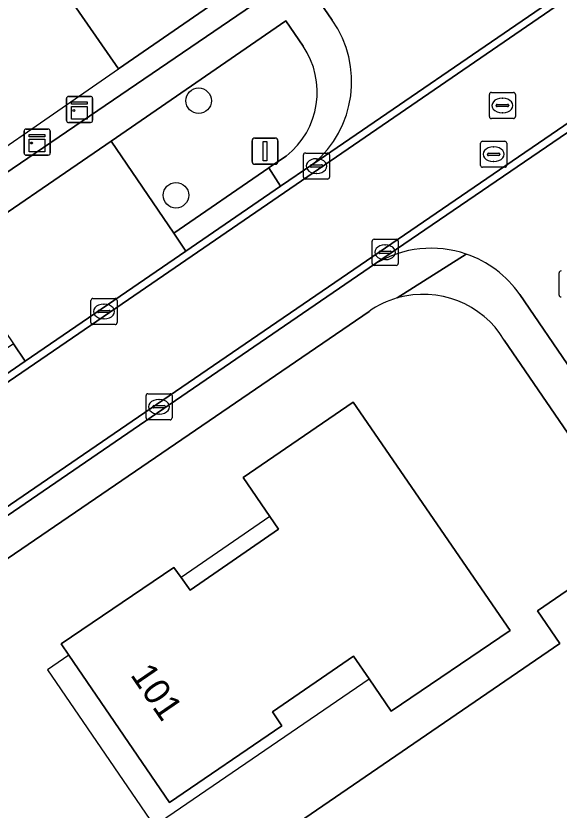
# Model space of a CAD drawing. Extents: x 155275 to 156265, y 382654 to 383635.
# Drawn here: x 155570.38 to 155591.21, y 383211.2 to 383241.63 of the extents above; entities that cross this region are included whole.
import ezdxf

# ---------------------------------------------------------------- set-up
doc = ezdxf.new("R2010")
doc.units = 0
for name, color, linetype in [('IMGEO_Boom', 7, 'Continuous'), ('IMGEO_Erf', 7, 'Continuous'), ('IMGEO_Groenvoorziening', 7, 'Continuous'), ('IMGEO_Kast', 7, 'Continuous'), ('IMGEO_Kolk', 7, 'Continuous'), ('IMGEO_Lichtmast', 7, 'Continuous'), ('IMGEO_Muur', 7, 'Continuous'), ('IMGEO_Pand', 7, 'Continuous'), ('IMGEO_Pand_nummerreeks', 7, 'Continuous'), ('IMGEO_Pand_overbouw', 7, 'Continuous'), ('IMGEO_Rijbaan_lokaal_gesloten', 7, 'Continuous'), ('IMGEO_Rijbaan_lokaal_open', 7, 'Continuous'), ('IMGEO_Rioolput', 7, 'Continuous'), ('IMGEO_Voetpad_open', 7, 'Continuous')]:
    doc.layers.add(name, color=color, linetype=linetype)

msp = doc.modelspace()

# ---------------------------------------------------------------- linework, layer by layer
at = {"layer": 'IMGEO_Boom'}
for centre in [(155577.386, 383238.384), (155576.515, 383234.76)]:
    msp.add_circle(centre, 0.489, dxfattribs=at)
at = {"layer": 'IMGEO_Erf'}
for points in [[(155518.42, 383332.648), (155516.069, 383336.112), (155494.094, 383320.967), (155495.01, 383319.623), (155509.565, 383298.295), (155558.036, 383227.48), (155580.05, 383242.47)], [(155574.451, 383250.557), (155574.737, 383250.144), (155574.52, 383249.979), (155575.279, 383248.887), (155579.326, 383243.063), (155574.315, 383239.607), (155571.298, 383243.957), (155572.536, 383244.815), (155570.469, 383247.796)], [(155584.774, 383214.992), (155583.922, 383216.23), (155583.324, 383217.098), (155580.226, 383214.965), (155580.584, 383214.427), (155576.269, 383211.494), (155572.408, 383217.137), (155572.108, 383217.575), (155576.436, 383220.502), (155576.715, 383220.112), (155577.059, 383219.632), (155580.446, 383221.97), (155580.113, 383222.457), (155579.091, 383223.95), (155583.312, 383226.836), (155589.336, 383218.088)], [(155592.312, 383213.001), (155593.218, 383211.678), (155587.591, 383207.828), (155589.586, 383204.937), (155579.829, 383198.294), (155576.827, 383202.713), (155577.169, 383202.951), (155575.704, 383205.114), (155577.648, 383206.44), (155576.788, 383207.699), (155591.242, 383217.581), (155590.383, 383218.839), (155594.25, 383221.479), (155597.478, 383216.522)]]:
    msp.add_lwpolyline(points, close=True, dxfattribs=at)
msp.add_lwpolyline([(155583.923, 383230.311), (155564.944, 383217.349), (155603.025, 383161.596), (155604.389, 383162.527), (155625.107, 383176.674), (155589.111, 383229.212)], dxfattribs=at)
for centre, radius, start, end in [((155585.998, 383227.336), 3.627, 105.8767, 124.902), ((155586, 383227.326), 3.638, 31.2314, 105.8654)]:
    msp.add_arc(centre, radius, start, end, dxfattribs=at)
at = {"layer": 'IMGEO_Groenvoorziening'}
for points in [[(155581.393, 383240.48), (155580.727, 383241.446), (155574.028, 383236.835)], [(155574.028, 383236.835), (155576.434, 383233.305), (155580.075, 383235.809), (155580.149, 383235.86), (155580.742, 383236.258)]]:
    msp.add_lwpolyline(points, dxfattribs=at)
msp.add_arc((155578.796, 383238.719), 3.138, 308.337, 34.1319, dxfattribs=at)
at = {"layer": 'IMGEO_Kast'}
for p, q in [((155572.319, 383237.623), (155572.319, 383238.464)), ((155572.319, 383238.464), (155572.319, 383237.623)), ((155572.394, 383238.548), (155573.235, 383238.548)), ((155573.235, 383238.548), (155572.394, 383238.548)), ((155573.319, 383238.473), (155573.319, 383237.632)), ((155573.319, 383237.632), (155573.319, 383238.473)), ((155573.244, 383237.548), (155572.403, 383237.548)), ((155572.403, 383237.548), (155573.244, 383237.548)), ((155570.692, 383236.374), (155570.692, 383237.215)), ((155570.692, 383237.215), (155570.692, 383236.374)), ((155570.767, 383237.299), (155571.608, 383237.299)), ((155571.608, 383237.299), (155570.767, 383237.299)), ((155571.692, 383237.224), (155571.692, 383236.383)), ((155571.692, 383236.383), (155571.692, 383237.224)), ((155571.617, 383236.299), (155570.776, 383236.299)), ((155570.776, 383236.299), (155571.617, 383236.299))]:
    msp.add_line(p, q, dxfattribs=at)
for points in [[(155572.514, 383238.338), (155573.114, 383238.338), (155573.114, 383238.253), (155572.514, 383238.253), (155572.514, 383238.338)], [(155572.514, 383238.163), (155573.114, 383238.163), (155573.114, 383237.674), (155572.514, 383237.674), (155572.514, 383238.163)], [(155570.887, 383237.089), (155571.487, 383237.089), (155571.487, 383237.004), (155570.887, 383237.004), (155570.887, 383237.089)], [(155570.887, 383236.914), (155571.487, 383236.914), (155571.487, 383236.425), (155570.887, 383236.425), (155570.887, 383236.914)]]:
    msp.add_lwpolyline(points, dxfattribs=at)
for centre in [(155572.598, 383238.012), (155570.971, 383236.763)]:
    msp.add_circle(centre, 0.0377, dxfattribs=at)
for centre, start, end in [((155572.397, 383238.47), 92.4484, 184.2845), ((155572.397, 383238.47), 92.4484, 184.2845), ((155573.241, 383238.47), 2.4484, 94.2845), ((155573.241, 383238.47), 2.4484, 94.2845), ((155572.397, 383237.626), 182.4484, 274.2845), ((155572.397, 383237.626), 182.4484, 274.2845), ((155573.241, 383237.626), 272.4484, 4.2845), ((155573.241, 383237.626), 272.4484, 4.2845), ((155570.77, 383237.221), 92.4484, 184.2845), ((155570.77, 383237.221), 92.4484, 184.2845), ((155571.614, 383237.221), 2.4484, 94.2845), ((155571.614, 383237.221), 2.4484, 94.2845), ((155570.77, 383236.377), 182.4484, 274.2845), ((155570.77, 383236.377), 182.4484, 274.2845), ((155571.614, 383236.377), 272.4484, 4.2845), ((155571.614, 383236.377), 272.4484, 4.2845)]:
    msp.add_arc(centre, 0.0779, start, end, dxfattribs=at)
at = {"layer": 'IMGEO_Kolk'}
for p, q in [((155581.405, 383235.454), (155581.405, 383236.306)), ((155581.48, 383236.38), (155582.332, 383236.38)), ((155582.406, 383236.306), (155582.406, 383235.454)), ((155581.707, 383235.923), (155582.105, 383235.923)), ((155581.893, 383236.16), (155581.918, 383236.16)), ((155581.664, 383235.874), (155581.664, 383235.886)), ((155582.102, 383235.837), (155581.704, 383235.837)), ((155582.148, 383235.886), (155582.148, 383235.874)), ((155582.332, 383235.38), (155581.48, 383235.38)), ((155581.916, 383235.6), (155581.891, 383235.6)), ((155584.041, 383232.149), (155584.041, 383233.001)), ((155584.116, 383233.075), (155584.968, 383233.075)), ((155585.042, 383233.001), (155585.042, 383232.149)), ((155584.3, 383232.569), (155584.3, 383232.581)), ((155584.343, 383232.618), (155584.741, 383232.618)), ((155584.529, 383232.855), (155584.554, 383232.855)), ((155584.784, 383232.581), (155584.784, 383232.569)), ((155584.738, 383232.532), (155584.34, 383232.532)), ((155584.552, 383232.295), (155584.527, 383232.295)), ((155584.968, 383232.075), (155584.116, 383232.075)), ((155591.214, 383230.938), (155591.214, 383231.79)), ((155573.33, 383230.805), (155574.182, 383230.805)), ((155573.255, 383229.879), (155573.255, 383230.731)), ((155573.743, 383230.585), (155573.768, 383230.585)), ((155574.256, 383230.731), (155574.256, 383229.879)), ((155573.514, 383230.299), (155573.514, 383230.311)), ((155573.952, 383230.262), (155573.554, 383230.262)), ((155573.557, 383230.348), (155573.955, 383230.348)), ((155573.998, 383230.311), (155573.998, 383230.299)), ((155573.766, 383230.025), (155573.741, 383230.025)), ((155574.182, 383229.805), (155573.33, 383229.805)), ((155575.443, 383227.155), (155576.295, 383227.155)), ((155575.368, 383226.229), (155575.368, 383227.081)), ((155575.856, 383226.935), (155575.881, 383226.935)), ((155576.369, 383227.081), (155576.369, 383226.229)), ((155575.627, 383226.649), (155575.627, 383226.661)), ((155576.065, 383226.612), (155575.667, 383226.612)), ((155575.67, 383226.698), (155576.068, 383226.698)), ((155576.111, 383226.661), (155576.111, 383226.649)), ((155575.879, 383226.375), (155575.854, 383226.375)), ((155576.295, 383226.155), (155575.443, 383226.155))]:
    msp.add_line(p, q, dxfattribs=at)
for points in [[(155581.405, 383235.454), (155581.405, 383236.306)], [(155581.48, 383236.38), (155582.332, 383236.38)], [(155582.406, 383236.306), (155582.406, 383235.454)], [(155582.332, 383235.38), (155581.48, 383235.38)], [(155584.041, 383232.149), (155584.041, 383233.001)], [(155584.116, 383233.075), (155584.968, 383233.075)], [(155585.042, 383233.001), (155585.042, 383232.149)], [(155584.968, 383232.075), (155584.116, 383232.075)], [(155591.214, 383230.938), (155591.214, 383231.79)], [(155573.33, 383230.805), (155574.182, 383230.805)], [(155573.255, 383229.879), (155573.255, 383230.731)], [(155574.256, 383230.731), (155574.256, 383229.879)], [(155574.182, 383229.805), (155573.33, 383229.805)], [(155575.443, 383227.155), (155576.295, 383227.155)], [(155575.368, 383226.229), (155575.368, 383227.081)], [(155576.369, 383227.081), (155576.369, 383226.229)], [(155576.295, 383226.155), (155575.443, 383226.155)]]:
    msp.add_lwpolyline(points, dxfattribs=at)
for centre, radius, start, end in [((155581.482, 383236.304), 0.0765, 91.552, 178.448), ((155581.482, 383236.304), 0.0765, 91.552, 178.448), ((155582.33, 383236.304), 0.0765, 1.552, 88.448), ((155582.33, 383236.304), 0.0765, 1.552, 88.448), ((155581.704, 383235.883), 0.0403, 85.8775, 175.7526), ((155582.109, 383235.885), 0.0386, 1.7309, 96.639), ((155581.701, 383235.873), 0.0366, 178.938, 274.7102), ((155582.105, 383235.88), 0.043, 264.8664, 352.4533), ((155581.482, 383235.456), 0.0765, 181.552, 268.448), ((155581.482, 383235.456), 0.0765, 181.552, 268.448), ((155582.33, 383235.456), 0.0765, 271.552, 358.448), ((155582.33, 383235.456), 0.0765, 271.552, 358.448), ((155584.118, 383232.999), 0.0765, 91.552, 178.448), ((155584.118, 383232.999), 0.0765, 91.552, 178.448), ((155584.966, 383232.999), 0.0765, 1.552, 88.448), ((155584.966, 383232.999), 0.0765, 1.552, 88.448), ((155584.34, 383232.578), 0.0403, 85.8775, 175.7526), ((155584.337, 383232.568), 0.0366, 178.938, 274.7102), ((155584.741, 383232.575), 0.043, 264.8664, 352.4533), ((155584.745, 383232.58), 0.0386, 1.7309, 96.639), ((155584.118, 383232.151), 0.0765, 181.552, 268.448), ((155584.118, 383232.151), 0.0765, 181.552, 268.448), ((155584.966, 383232.151), 0.0765, 271.552, 358.448), ((155584.966, 383232.151), 0.0765, 271.552, 358.448), ((155591.291, 383231.788), 0.0765, 91.552, 178.448), ((155591.291, 383231.788), 0.0765, 91.552, 178.448), ((155573.332, 383230.729), 0.0765, 91.552, 178.448), ((155573.332, 383230.729), 0.0765, 91.552, 178.448), ((155574.18, 383230.729), 0.0765, 1.552, 88.448), ((155574.18, 383230.729), 0.0765, 1.552, 88.448), ((155591.291, 383230.94), 0.0765, 181.552, 268.448), ((155591.291, 383230.94), 0.0765, 181.552, 268.448), ((155573.554, 383230.308), 0.0403, 85.8775, 175.7526), ((155573.551, 383230.298), 0.0366, 178.938, 274.7102), ((155573.955, 383230.305), 0.043, 264.8664, 352.4533), ((155573.959, 383230.31), 0.0386, 1.7309, 96.639), ((155573.332, 383229.881), 0.0765, 181.552, 268.448), ((155573.332, 383229.881), 0.0765, 181.552, 268.448), ((155574.18, 383229.881), 0.0765, 271.552, 358.448), ((155574.18, 383229.881), 0.0765, 271.552, 358.448), ((155575.445, 383227.079), 0.0765, 91.552, 178.448), ((155575.445, 383227.079), 0.0765, 91.552, 178.448), ((155576.293, 383227.079), 0.0765, 1.552, 88.448), ((155576.293, 383227.079), 0.0765, 1.552, 88.448), ((155575.667, 383226.658), 0.0403, 85.8775, 175.7526), ((155575.664, 383226.648), 0.0366, 178.938, 274.7102), ((155576.068, 383226.655), 0.043, 264.8664, 352.4533), ((155576.072, 383226.66), 0.0386, 1.7309, 96.639), ((155575.445, 383226.231), 0.0765, 181.552, 268.448), ((155575.445, 383226.231), 0.0765, 181.552, 268.448), ((155576.293, 383226.231), 0.0765, 271.552, 358.448), ((155576.293, 383226.231), 0.0765, 271.552, 358.448)]:
    msp.add_arc(centre, radius, start, end, dxfattribs=at)
for centre, major_axis, ratio, start_param, end_param in [((155581.892, 383235.88), (-0.387, 0.002), 0.722429, 4.712389, 7.853982), ((155581.917, 383235.88), (-0.39, 0.002), 0.717154, 1.570796, 4.712389), ((155584.528, 383232.575), (-0.387, 0.002), 0.722429, 4.712389, 7.853982), ((155584.553, 383232.575), (-0.39, 0.002), 0.717154, 1.570796, 4.712389), ((155573.742, 383230.305), (-0.387, 0.002), 0.722429, 4.712389, 7.853982), ((155573.767, 383230.305), (-0.39, 0.002), 0.717154, 1.570796, 4.712389), ((155575.855, 383226.655), (-0.387, 0.002), 0.722429, 4.712389, 7.853982), ((155575.88, 383226.655), (-0.39, 0.002), 0.717154, 1.570796, 4.712389)]:
    msp.add_ellipse(centre, major_axis=major_axis, ratio=ratio, start_param=start_param, end_param=end_param, dxfattribs=at)
at = {"layer": 'IMGEO_Lichtmast'}
for p, q in [((155579.438, 383236.05), (155579.438, 383236.85)), ((155579.438, 383236.85), (155579.438, 383236.05)), ((155579.538, 383236.95), (155580.328, 383236.95)), ((155580.328, 383236.95), (155579.538, 383236.95)), ((155580.428, 383236.85), (155580.428, 383236.05)), ((155580.428, 383236.05), (155580.428, 383236.85)), ((155580.328, 383235.95), (155579.538, 383235.95)), ((155579.538, 383235.95), (155580.328, 383235.95))]:
    msp.add_line(p, q, dxfattribs=at)
msp.add_lwpolyline([(155579.858, 383236.825), (155580.008, 383236.825), (155580.008, 383236.075), (155579.858, 383236.075), (155579.858, 383236.825)], dxfattribs=at)
for centre, start, end in [((155579.538, 383236.85), 90, 180), ((155579.538, 383236.85), 90, 180), ((155580.328, 383236.85), 0, 90), ((155580.328, 383236.85), 360, 90), ((155579.538, 383236.05), 180, 270), ((155579.538, 383236.05), 180, 270), ((155580.328, 383236.05), 270, 0), ((155580.328, 383236.05), 270, 0)]:
    msp.add_arc(centre, 0.1, start, end, dxfattribs=at)
at = {"layer": 'IMGEO_Muur'}
msp.add_lwpolyline([(155566.612, 383234.296), (155574.315, 383239.607)], dxfattribs=at)
at = {"layer": 'IMGEO_Pand'}
for points in [[(155570.469, 383247.796), (155572.536, 383244.815), (155571.298, 383243.957), (155574.315, 383239.607), (155579.326, 383243.063), (155575.279, 383248.887), (155574.52, 383249.979), (155574.737, 383250.144), (155574.451, 383250.557)], [(155583.312, 383226.836), (155579.091, 383223.95), (155580.113, 383222.457), (155580.446, 383221.97), (155577.059, 383219.632), (155576.715, 383220.112), (155576.436, 383220.502), (155572.108, 383217.575), (155572.408, 383217.137), (155576.269, 383211.494), (155580.584, 383214.427), (155580.226, 383214.965), (155583.324, 383217.098), (155583.922, 383216.23), (155584.774, 383214.992), (155589.336, 383218.088)], [(155597.478, 383216.522), (155594.25, 383221.479), (155590.383, 383218.839), (155591.242, 383217.581), (155576.788, 383207.699), (155577.648, 383206.44), (155575.704, 383205.114), (155577.169, 383202.951), (155576.827, 383202.713), (155579.829, 383198.294), (155589.586, 383204.937), (155587.591, 383207.828), (155593.218, 383211.678), (155592.312, 383213.001)]]:
    msp.add_lwpolyline(points, close=True, dxfattribs=at)
at = {"layer": 'IMGEO_Pand_overbouw'}
for points in [[(155576.715, 383220.112), (155577.059, 383219.632), (155580.446, 383221.97), (155580.113, 383222.457)], [(155572.408, 383217.137), (155571.586, 383216.573), (155575.682, 383210.602), (155583.922, 383216.23), (155583.324, 383217.098), (155580.226, 383214.965), (155580.584, 383214.427), (155576.269, 383211.494)]]:
    msp.add_lwpolyline(points, close=True, dxfattribs=at)
at = {"layer": 'IMGEO_Rijbaan_lokaal_gesloten'}
for points in [[(155525.625, 383197.223), (155574.69, 383230.764), (155620.091, 383261.877), (155619.924, 383262.117), (155611.481, 383256.329), (155607.286, 383253.453), (155600.696, 383248.934), (155596.568, 383246.104), (155592.48, 383243.302), (155591.21, 383242.43), (155581.768, 383235.957), (155580.527, 383235.106), (155576.901, 383232.62), (155574.618, 383231.055), (155570.735, 383228.404), (155568.25, 383226.707), (155564.167, 383223.918), (155561.627, 383222.184), (155560.427, 383221.364), (155552.278, 383215.8), (155551.055, 383214.964), (155548.491, 383213.213)], [(155527.911, 383193.645), (155576.498, 383226.897), (155584.174, 383232.141), (155593.704, 383238.651), (155593.938, 383238.811), (155622.544, 383258.352), (155622.367, 383258.594), (155576.261, 383227.078), (155527.802, 383193.934)]]:
    msp.add_lwpolyline(points, dxfattribs=at)
at = {"layer": 'IMGEO_Rijbaan_lokaal_open'}
for points in [[(155516.069, 383338.699), (155517.287, 383336.916), (155581.249, 383243.309), (155582.508, 383241.467)], [(155620.312, 383262.377), (155620.133, 383262.261), (155619.924, 383262.117), (155620.091, 383261.877), (155574.69, 383230.764), (155525.625, 383197.223), (155478.919, 383165.304), (155481.12, 383162.042), (155527.802, 383193.934), (155576.261, 383227.078), (155622.367, 383258.594)], [(155581.768, 383235.957), (155591.21, 383242.43)], [(155593.704, 383238.651), (155584.174, 383232.141)], [(155589.707, 383230.961), (155631.867, 383169.258), (155634.823, 383171.29), (155635.04, 383171.44), (155592.812, 383233.101)]]:
    msp.add_lwpolyline(points, dxfattribs=at)
for centre, radius, start, end in [((155579.168, 383239.111), 4.088, 309.5032, 35.1985), ((155586.307, 383228.581), 4.15, 71.0899, 120.9247), ((155586.304, 383228.576), 4.156, 35.0238, 71.0671)]:
    msp.add_arc(centre, radius, start, end, dxfattribs=at)
at = {"layer": 'IMGEO_Rioolput'}
for p, q in [((155588.614, 383238.701), (155589.466, 383238.701)), ((155588.539, 383237.775), (155588.539, 383238.627)), ((155589.027, 383238.481), (155589.052, 383238.481)), ((155589.54, 383238.627), (155589.54, 383237.775)), ((155588.798, 383238.195), (155588.798, 383238.207)), ((155589.236, 383238.158), (155588.838, 383238.158)), ((155588.841, 383238.244), (155589.239, 383238.244)), ((155589.282, 383238.207), (155589.282, 383238.195)), ((155589.05, 383237.921), (155589.025, 383237.921)), ((155589.466, 383237.701), (155588.614, 383237.701)), ((155588.277, 383236.832), (155589.129, 383236.832)), ((155588.202, 383235.906), (155588.202, 383236.758)), ((155588.69, 383236.612), (155588.715, 383236.612)), ((155589.203, 383236.758), (155589.203, 383235.906)), ((155588.461, 383236.326), (155588.461, 383236.338)), ((155588.899, 383236.289), (155588.501, 383236.289)), ((155588.504, 383236.375), (155588.902, 383236.375)), ((155588.945, 383236.338), (155588.945, 383236.326)), ((155588.713, 383236.052), (155588.688, 383236.052)), ((155589.129, 383235.832), (155588.277, 383235.832))]:
    msp.add_line(p, q, dxfattribs=at)
for points in [[(155588.614, 383238.701), (155589.466, 383238.701)], [(155588.539, 383237.775), (155588.539, 383238.627)], [(155589.54, 383238.627), (155589.54, 383237.775)], [(155589.466, 383237.701), (155588.614, 383237.701)], [(155588.277, 383236.832), (155589.129, 383236.832)], [(155588.202, 383235.906), (155588.202, 383236.758)], [(155589.203, 383236.758), (155589.203, 383235.906)], [(155589.129, 383235.832), (155588.277, 383235.832)]]:
    msp.add_lwpolyline(points, dxfattribs=at)
for centre, radius, start, end in [((155588.616, 383238.625), 0.0765, 91.552, 178.448), ((155588.616, 383238.625), 0.0765, 91.552, 178.448), ((155589.464, 383238.625), 0.0765, 1.552, 88.448), ((155589.464, 383238.625), 0.0765, 1.552, 88.448), ((155588.838, 383238.204), 0.0403, 85.8775, 175.7526), ((155588.835, 383238.194), 0.0366, 178.938, 274.7102), ((155589.239, 383238.201), 0.043, 264.8664, 352.4533), ((155589.243, 383238.206), 0.0386, 1.7309, 96.639), ((155588.616, 383237.777), 0.0765, 181.552, 268.448), ((155588.616, 383237.777), 0.0765, 181.552, 268.448), ((155589.464, 383237.777), 0.0765, 271.552, 358.448), ((155589.464, 383237.777), 0.0765, 271.552, 358.448), ((155588.279, 383236.756), 0.0765, 91.552, 178.448), ((155588.279, 383236.756), 0.0765, 91.552, 178.448), ((155589.127, 383236.756), 0.0765, 1.552, 88.448), ((155589.127, 383236.756), 0.0765, 1.552, 88.448), ((155588.501, 383236.335), 0.0403, 85.8775, 175.7526), ((155588.498, 383236.325), 0.0366, 178.938, 274.7102), ((155588.902, 383236.332), 0.043, 264.8664, 352.4533), ((155588.906, 383236.337), 0.0386, 1.7309, 96.639), ((155588.279, 383235.908), 0.0765, 181.552, 268.448), ((155588.279, 383235.908), 0.0765, 181.552, 268.448), ((155589.127, 383235.908), 0.0765, 271.552, 358.448), ((155589.127, 383235.908), 0.0765, 271.552, 358.448)]:
    msp.add_arc(centre, radius, start, end, dxfattribs=at)
for centre, major_axis, ratio, start_param, end_param in [((155589.026, 383238.201), (-0.387, 0.002), 0.722429, 4.712389, 7.853982), ((155589.051, 383238.201), (-0.39, 0.002), 0.717154, 1.570796, 4.712389), ((155588.689, 383236.332), (-0.387, 0.002), 0.722429, 4.712389, 7.853982), ((155588.714, 383236.332), (-0.39, 0.002), 0.717154, 1.570796, 4.712389)]:
    msp.add_ellipse(centre, major_axis=major_axis, ratio=ratio, start_param=start_param, end_param=end_param, dxfattribs=at)
at = {"layer": 'IMGEO_Voetpad_open'}
for points in [[(155582.508, 383241.467), (155581.249, 383243.309), (155580.05, 383242.47), (155558.036, 383227.48), (155558.77, 383226.397), (155561.271, 383228.141), (155565.387, 383230.922), (155567.867, 383232.622), (155574.028, 383236.835), (155580.727, 383241.446)], [(155580.727, 383241.446), (155581.393, 383240.48)], [(155580.742, 383236.258), (155580.149, 383235.86), (155580.075, 383235.809), (155580.527, 383235.106), (155581.768, 383235.957)], [(155587.652, 383232.507), (155585.006, 383230.825)], [(155585.006, 383230.825), (155587.652, 383232.507)], [(155584.174, 383232.141), (155576.498, 383226.897), (155527.911, 383193.645), (155526.506, 383192.686)], [(155589.111, 383229.212), (155625.107, 383176.674), (155628.287, 383172.031), (155628.453, 383171.789), (155630.734, 383168.461), (155631.867, 383169.258), (155589.707, 383230.961)], [(155563.71, 383216.506), (155564.944, 383217.349), (155583.923, 383230.311)]]:
    msp.add_lwpolyline(points, dxfattribs=at)
for points in [[(155576.434, 383233.305), (155574.028, 383236.835), (155567.867, 383232.622), (155570.282, 383229.07), (155570.735, 383228.404), (155574.618, 383231.055), (155576.901, 383232.62)], [(155580.527, 383235.106), (155580.075, 383235.809), (155576.434, 383233.305), (155576.901, 383232.62)], [(155570.735, 383228.404), (155570.282, 383229.07), (155567.788, 383227.387), (155568.25, 383226.707)]]:
    msp.add_lwpolyline(points, close=True, dxfattribs=at)
for centre, radius, start, end in [((155579.168, 383239.111), 4.088, 309.5032, 35.1985), ((155578.796, 383238.719), 3.138, 308.337, 34.1319), ((155586.307, 383228.581), 4.15, 71.0899, 120.9247), ((155586.304, 383228.576), 4.156, 35.0238, 71.0671), ((155585.998, 383227.336), 3.627, 105.8767, 124.902), ((155586, 383227.326), 3.638, 31.2314, 105.8654)]:
    msp.add_arc(centre, radius, start, end, dxfattribs=at)

# ---------------------------------------------------------------- texts
at = {"layer": 'IMGEO_Pand_nummerreeks'}
msp.add_text('101', height=1, rotation=304.383, dxfattribs=at).set_placement((155574.742, 383216.381))

doc.saveas('drawing.dxf')
